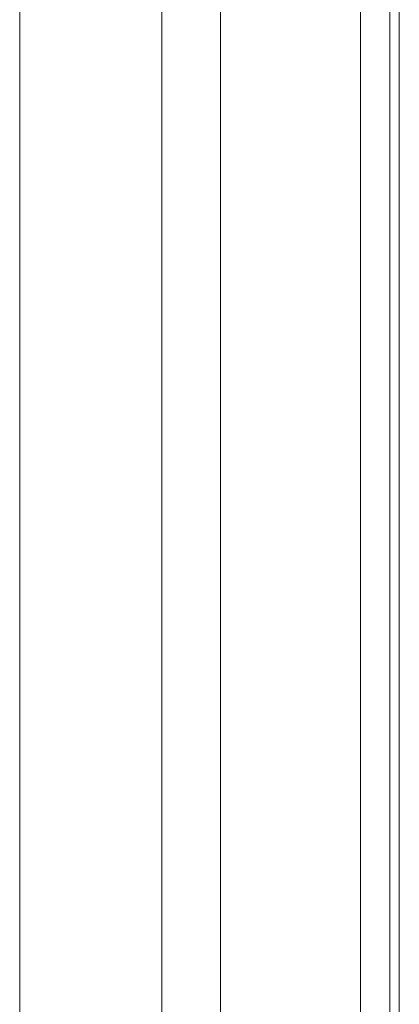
# Model space of a CAD drawing. Header units: inches. Extents: x 424 to 2043, y -237 to 445.
# Tile 751 of 965: x 872.314 to 872.459, y 212.847 to 213.222. Entities that reach past the tile are written whole.
import ezdxf

# ---------------------------------------------------------------- set-up
doc = ezdxf.new("R2010")
doc.units = ezdxf.units.IN
doc.header["$MEASUREMENT"] = 0
doc.layers.add('A-DOOR', color=31, linetype='Continuous', lineweight=9)

# ---------------------------------------------------------------- blocks, each defined once
blk = doc.blocks.new('5-panel_Bi-fold_external_door_10806 - Type 1-239875-Section 1')
at = {"layer": 'A-DOOR'}
for p, q in [((-104.57272, -2.937), (-104.57272, -0.19843)), ((-104.44285, -0.19885), (-104.44285, -2.937)), ((-104.4316, -0.27426), (-104.4316, -2.83524)), ((-104.42802, -0.27426), (-104.42802, -2.83524)), ((-104.51851, -2.74604), (-104.51851, -1.786)), ((-104.49612, -1.786), (-104.49612, -2.74604))]:
    blk.add_line(p, q, dxfattribs=at)

msp = doc.modelspace()

# ---------------------------------------------------------------- block references
at = {"layer": 'A-DOOR'}
msp.add_blockref('5-panel_Bi-fold_external_door_10806 - Type 1-239875-Section 1', (976.88654, 215.09721), dxfattribs=at)

doc.saveas('drawing.dxf')
